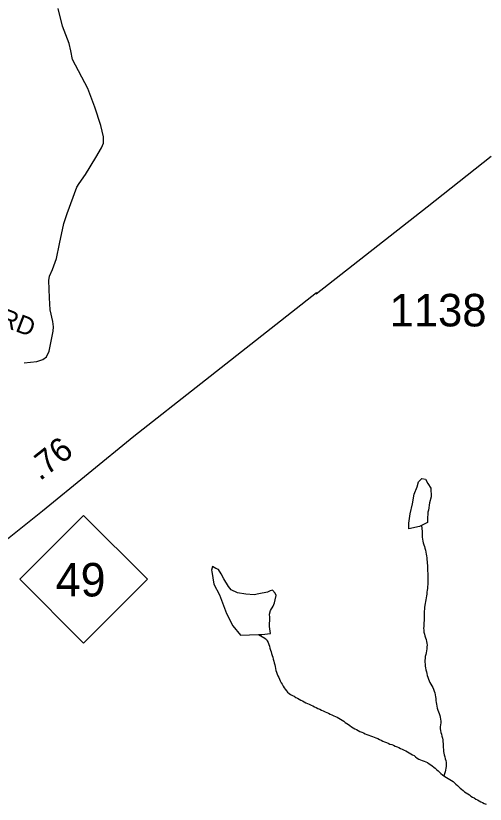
# Model space of a CAD drawing. Extents: x 1950930 to 2061844, y 904556 to 1017002.
# Drawn here: x 1976527 to 1978977, y 931231 to 935352 of the extents above; entities that cross this region are included whole.
import ezdxf

# ---------------------------------------------------------------- set-up
doc = ezdxf.new("R2010")
doc.units = 0
for name, color, linetype in [('Exist Hydrographic Creek Single Shore', 7, 'Continuous'), ('Exist Hydrographic Misc Water Feature', 7, 'Continuous'), ('Exist Road Non-System Type 51 Label', 7, 'Continuous'), ('Exist Road Primary NC Attributed', 7, 'Continuous'), ('Exist Road Primary NC Mileage Hundredths English Label', 7, 'Continuous'), ('Exist Road Primary NC Shield CELL', 7, 'Continuous'), ('Exist Road Primary NC Shield Number Label', 7, 'Continuous'), ('Exist Road Secondary Type 51 Number Label', 7, 'Continuous')]:
    doc.layers.add(name, color=color, linetype=linetype)

msp = doc.modelspace()

# ---------------------------------------------------------------- linework, layer by layer
at = {"layer": 'Exist Hydrographic Creek Single Shore'}
msp.add_lwpolyline([(1976570.4, 933539), (1976637, 933545.5), (1976667, 933555.2), (1976687.3, 933569.1), (1976701.1, 933599.1), (1976721.4, 933703.9), (1976723.9, 933727.1), (1976719.8, 933753.9), (1976706, 933815.7), (1976701.9, 933877.4), (1976699.5, 933968.4), (1976702.7, 933991), (1976718.2, 934026), (1976739.3, 934082.8), (1976754.7, 934160), (1976776.6, 934267.3), (1976794.5, 934319.3), (1976845.3, 934456.9), (1976856.6, 934476.4), (1976890.7, 934522.7), (1976944.3, 934611.3), (1976973.6, 934662.5), (1976984.1, 934686.9), (1976984.1, 934719.8), (1976970.3, 934778.3), (1976939.5, 934874.2), (1976902.9, 934971.7), (1976823.3, 935123.9), (1976814.4, 935169.4), (1976804.7, 935207.6), (1976770.6, 935298.6), (1976747.8, 935391.1)], dxfattribs=at)
at = {"layer": 'Exist Hydrographic Misc Water Feature'}
for points in [[(1978645.4, 932688.8), (1978633.7, 932683.3), (1978577.7, 932671.5), (1978577.7, 932699.5), (1978585.3, 932749.1), (1978597, 932801.3), (1978606.4, 932851.3), (1978622.2, 932889.6), (1978629.8, 932917.2), (1978645.8, 932934.3), (1978665.9, 932929.6), (1978678, 932907.8), (1978692.5, 932882.5), (1978694.4, 932838), (1978687, 932806.2), (1978681, 932767.8), (1978677.1, 932757.8), (1978675.5, 932720.3), (1978675.7, 932703.6), (1978645.4, 932688.8)], [(1978645.4, 932688.8), (1978647.6, 932656.7), (1978647.6, 932647), (1978648.4, 932636.3), (1978648.8, 932626.6), (1978650.3, 932616.7), (1978651.5, 932606.7), (1978653.8, 932597), (1978656.4, 932587.6), (1978659.5, 932577.9), (1978662.2, 932568.9), (1978664.8, 932558.8), (1978667.5, 932549.1), (1978669.1, 932539), (1978671, 932529.1), (1978671.8, 932519.6), (1978673, 932509.2), (1978673.7, 932499.4), (1978674.5, 932489.5), (1978675.5, 932480.1), (1978675.7, 932469), (1978676.3, 932459.3), (1978676.3, 932449.4), (1978676.9, 932439.7), (1978677.4, 932429.9), (1978677.8, 932419.3), (1978677.8, 932409.1), (1978677.8, 932399.3), (1978677.8, 932389.6), (1978677.4, 932379.5), (1978676.7, 932369.9), (1978675.7, 932359.1), (1978674.5, 932349.5), (1978673.2, 932339.5), (1978672, 932329.6), (1978670.6, 932320), (1978668.9, 932310.2), (1978667.7, 932300.3), (1978666.1, 932290.3), (1978664, 932280.9), (1978662.4, 932271), (1978660.5, 932260.4), (1978659.7, 932250.3), (1978658.9, 932240.7), (1978659.1, 932231), (1978658.7, 932220.8), (1978658.3, 932211.2), (1978658.3, 932200.2), (1978657.9, 932190.6), (1978657, 932180.9), (1978656.6, 932170.8), (1978656.2, 932160.3), (1978655.8, 932150.7), (1978656.2, 932140.4), (1978657.3, 932131), (1978659.5, 932120.8), (1978662, 932110.8), (1978665.3, 932101.8), (1978668.5, 932091.9), (1978671.2, 932082.2), (1978673, 932073), (1978673.7, 932063.1), (1978673.2, 932053.5), (1978672, 932043.5), (1978670.2, 932032.8), (1978668.5, 932022.9), (1978666.5, 932013.1), (1978664.4, 932003.7), (1978663.2, 931993.7), (1978662.4, 931983.7), (1978662.2, 931973.9), (1978663, 931963.3), (1978664.2, 931953.3), (1978665.5, 931943.4), (1978667.7, 931933.7), (1978670, 931923.7), (1978672.2, 931914.8), (1978674.9, 931904.7), (1978677.8, 931894.9), (1978681.5, 931885.8), (1978684.9, 931876.7), (1978688.6, 931867.7), (1978693.3, 931858.4), (1978698.3, 931849.6), (1978703.4, 931841), (1978707.3, 931831.9), (1978710.8, 931822.5), (1978713.4, 931812.7), (1978715.7, 931803.1), (1978717.3, 931793.1), (1978718.8, 931783.1), (1978720, 931773.6), (1978721.8, 931763.5), (1978723.1, 931753.7), (1978724.9, 931743.6), (1978727.2, 931734), (1978730, 931723.8), (1978733.3, 931714.7), (1978736.2, 931705), (1978739.9, 931695.9)], [(1977794, 932119), (1977810.6, 932119.3), (1977856.7, 932123.6), (1977850.4, 932159.5), (1977852, 932208), (1977851.8, 932223.9), (1977855.5, 932244), (1977871.1, 932265.9), (1977877.4, 932284.1), (1977881.5, 932300.1), (1977885.2, 932322.2), (1977881.1, 932333.8), (1977866.8, 932349.8), (1977854.7, 932346), (1977840.9, 932339.5), (1977795, 932331.5), (1977771, 932325.4), (1977727.3, 932328.8), (1977684.7, 932336), (1977651.1, 932352.5), (1977637.1, 932368.5), (1977612.5, 932410), (1977598.2, 932435.7), (1977584, 932458.1), (1977570.1, 932463.9), (1977554.3, 932473.6), (1977548.3, 932455.5), (1977550.4, 932447.4), (1977560.6, 932381.4), (1977590.8, 932326), (1977626, 932228.2), (1977660.5, 932164.4), (1977700.5, 932114.5), (1977794, 932119)], [(1977794, 932119), (1977826.2, 932098.7), (1977834.6, 932093), (1977839.7, 932085.3), (1977843.8, 932076.1), (1977847.1, 932066.3), (1977850.4, 932057.3), (1977853.2, 932047), (1977856.3, 932037.3), (1977859.6, 932028.3), (1977862.3, 932018.5), (1977865.1, 932008.4), (1977867.8, 931999.3), (1977870.1, 931989.3), (1977873.1, 931979.6), (1977875.8, 931970.5), (1977878.1, 931960.5), (1977880.1, 931950.9), (1977882.4, 931940.8), (1977885, 931931.1), (1977887.7, 931921.7), (1977891.2, 931911.8), (1977895.1, 931902.7), (1977899.2, 931893.5), (1977903.1, 931884.4), (1977907.6, 931875.6), (1977912.5, 931866.4), (1977917.4, 931858), (1977922.8, 931848.9), (1977927.7, 931840.5), (1977933.6, 931832.3), (1977939.6, 931824.5), (1977945.9, 931817.5), (1977953.3, 931810.7), (1977961.3, 931805.4), (1977970.7, 931800.3), (1977979.1, 931795.3), (1977988.6, 931789.9), (1977997, 931785), (1978006, 931779.9), (1978014.6, 931775.7), (1978023.2, 931771.2), (1978032.3, 931766.2), (1978041.3, 931762), (1978050.3, 931757.8), (1978058.9, 931753.6), (1978067.9, 931749), (1978077, 931744.8), (1978086.6, 931740.5), (1978095.2, 931736.4), (1978104.2, 931732.1), (1978113.3, 931727.4), (1978122.3, 931723.2), (1978131.3, 931719), (1978140.9, 931714.7), (1978150.2, 931711.4), (1978159.2, 931707.1), (1978168.2, 931702.5), (1978177.2, 931698.2), (1978186.3, 931694), (1978195.3, 931689.8), (1978204.5, 931685.6), (1978213.5, 931681), (1978221.9, 931676.1), (1978230.5, 931671.1), (1978238.5, 931665.4), (1978246.7, 931659.3), (1978255.1, 931653.1), (1978263.1, 931647.5), (1978271.1, 931642.1), (1978280, 931636.4), (1978288, 931631.1), (1978297, 931626), (1978305.6, 931621.9), (1978314.6, 931616.9), (1978323.4, 931612.3), (1978332.7, 931608.1), (1978341.7, 931603.9), (1978350.7, 931599.6), (1978359.9, 931596.2), (1978369.6, 931592.7), (1978378.8, 931589.3), (1978388, 931585.9), (1978397.7, 931582.4), (1978406.7, 931578.2), (1978416.1, 931574.3), (1978425.3, 931570.5), (1978434.4, 931565.9), (1978443, 931561.7), (1978452, 931557.5), (1978461.6, 931554), (1978470.9, 931550.5), (1978479.9, 931545.9), (1978489.5, 931542.8), (1978498.7, 931539.4), (1978507.8, 931534.8), (1978517, 931531.3), (1978526, 931527.1), (1978535, 931522.9), (1978544.3, 931518.7)], [(1978739.9, 931695.9), (1978741.9, 931685.8), (1978744.2, 931676.2), (1978745.2, 931666.2), (1978745.2, 931656.2), (1978744.4, 931646.6), (1978742.8, 931636.6), (1978742.8, 931626), (1978743.2, 931616.3), (1978745.2, 931606.2), (1978748.5, 931597.2), (1978751.2, 931587.5), (1978753.6, 931577.3), (1978755.9, 931567.6), (1978756.7, 931557.4), (1978757.3, 931547.9), (1978757.7, 931537.8), (1978757.7, 931528), (1978758.8, 931518.1), (1978759, 931507.5), (1978760.4, 931497.6), (1978762.2, 931488.8), (1978765.7, 931478.5), (1978768.8, 931468.7), (1978771.1, 931459.9), (1978772.9, 931449.8), (1978772.9, 931440.1), (1978772.7, 931429.1), (1978771.7, 931419.6), (1978770, 931409.7), (1978767.4, 931399.9), (1978764.9, 931390.1), (1978761.4, 931379.3)], [(1978544.3, 931518.7), (1978553.3, 931514.1), (1978562.3, 931509.9), (1978571.1, 931504.9), (1978580, 931500.7), (1978588.8, 931495.2), (1978597.2, 931490.3), (1978605.8, 931485.4), (1978613.8, 931479.3), (1978622, 931472.4), (1978630, 931467.4), (1978639, 931463.2), (1978648.2, 931459.9), (1978657.9, 931456.4), (1978667.5, 931452.9), (1978676.1, 931448.7), (1978684.9, 931443.2), (1978692.9, 931437.6), (1978700.9, 931431.6), (1978708.3, 931424.7), (1978716.3, 931419), (1978723.7, 931412.3), (1978731.1, 931405.4), (1978738.3, 931398.2), (1978746.2, 931392.2), (1978753.6, 931385.4), (1978761.4, 931379.3)], [(1978761.4, 931379.3), (1978775.8, 931371.1), (1978784.4, 931366), (1978792.8, 931360.7), (1978801.2, 931355), (1978809.2, 931349.7), (1978817.4, 931343.2), (1978824.4, 931336.4), (1978831.8, 931329.6), (1978839.1, 931322.1), (1978845.9, 931315.3), (1978853.9, 931309.7), (1978861.7, 931302.8), (1978869.7, 931296.7), (1978878.1, 931291), (1978885.9, 931284.8), (1978894.5, 931279.9), (1978902.9, 931274.2), (1978911.3, 931268.8), (1978919.9, 931263.9), (1978928.3, 931258.6), (1978937.4, 931253.6), (1978946, 931249.4), (1978954.8, 931244.3), (1978963.8, 931239.7), (1978972.6, 931235.6), (1978982.1, 931231.3)]]:
    msp.add_lwpolyline(points, dxfattribs=at)
at = {"layer": 'Exist Road Primary NC Attributed'}
msp.add_lwpolyline([(1975863.2, 932124.5), (1976159.7, 932361), (1976665.2, 932765.6), (1977142.6, 933154.3), (1977491.9, 933430.8), (1978097.2, 933905.7), (1978095.2, 933899.7), (1978674.5, 934354.5), (1979007.9, 934619)], dxfattribs=at)
at = {"layer": 'Exist Road Primary NC Shield CELL'}
msp.add_lwpolyline([(1976547.8, 932407), (1976880.8, 932740), (1977213.8, 932407), (1976880.8, 932074)], close=True, dxfattribs=at)

# ---------------------------------------------------------------- texts
at = {"layer": 'Exist Road Non-System Type 51 Label'}
msp.add_text('  HIGH ROCK RD', height=95, rotation=339.2503, dxfattribs=at).set_placement((1975661.8, 934030.2))
at = {"layer": 'Exist Road Primary NC Mileage Hundredths English Label'}
msp.add_text('.76', height=125, rotation=38.3578, dxfattribs=at).set_placement((1976653, 932918.5))
at = {"layer": 'Exist Road Primary NC Shield Number Label'}
msp.add_text('49', height=175, dxfattribs=at).set_placement((1976734.9, 932317.3))
at = {"layer": 'Exist Road Secondary Type 51 Number Label'}
msp.add_text('1138', height=170, dxfattribs=at).set_placement((1978478.3, 933728.7))

doc.saveas('drawing.dxf')
